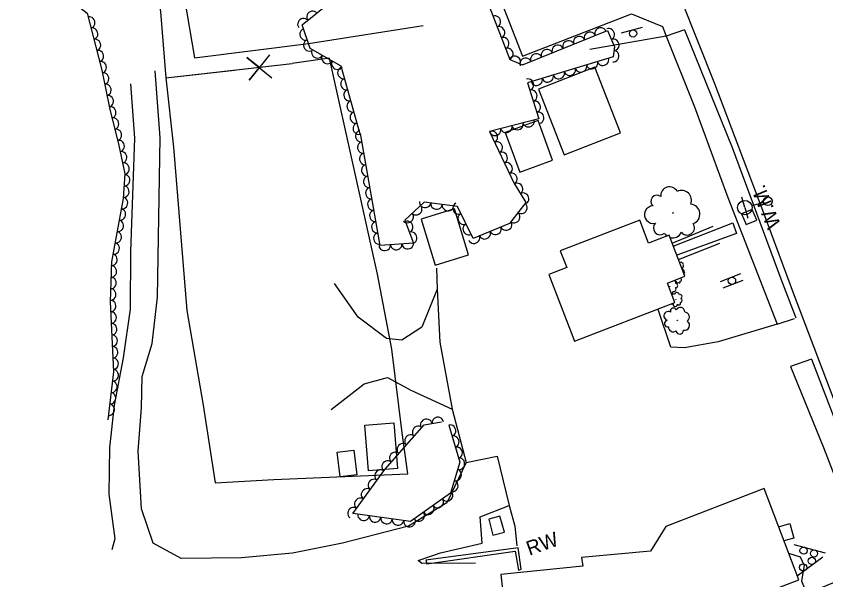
# Model space of a CAD drawing. Extents: x 1722896 to 1754269, y 648279 to 666297.
# Drawn here: x 1746252.6 to 1746533.1, y 652773.4 to 652968.6 of the extents above; entities that cross this region are included whole.
import ezdxf

# ---------------------------------------------------------------- set-up
doc = ezdxf.new("R2010")
doc.units = 0
for name, color, linetype in [('DESIGN - CENTERLINE - Proposed Text', 7, 'Continuous'), ('DESIGN - CONTOURS - Intermediate with optional Text', 7, 'Continuous'), ('DESIGN - PUBLIC HEARING - Shapes', 7, 'Continuous'), ('SURVEY - CENTERLINE - Preliminary Text', 7, 'Continuous'), ('SURVEY - CONTROL with Text', 7, 'Continuous'), ('SURVEY - DTM - Breaklines', 7, 'Continuous'), ('SURVEY - VEGETATION - Features with Text', 7, 'Continuous')]:
    doc.layers.add(name, color=color, linetype=linetype)

msp = doc.modelspace()

# ---------------------------------------------------------------- linework, layer by layer
at = {"layer": 'DESIGN - CENTERLINE - Proposed Text'}
for points in [[(1746332.77, 653031.37), (1746338.52, 653039.33), (1746294.46, 653030.46), (1746302.6, 652970.07), (1746304.45, 652947.28), (1746348.24, 652952.16)], [(1746302.18, 652973.23), (1746302.6, 652970.07), (1746304.45, 652947.28), (1746328.25, 652949.93)], [(1746340.34, 652955.21), (1746333.37, 652946.38), (1746336.91, 652950.8), (1746332.49, 652954.33), (1746341.22, 652947.26)], [(1746304.45, 652947.28), (1746307.11, 652923.28), (1746311.8, 652866.63), (1746317.36, 652833.95), (1746321.54, 652806.94), (1746341.84, 652808.15), (1746388.28, 652810.1), (1746386.36, 652824.33), (1746382.78, 652853.28), (1746377.76, 652879.26), (1746361.18, 652954.11), (1746348.24, 652952.16)], [(1746344.25, 652951.72), (1746348.24, 652952.16)], [(1746479.93, 652890.02), (1746494.08, 652895.84)], [(1746480.31, 652888.91), (1746500.91, 652897.07), (1746502.19, 652893.31), (1746481.51, 652885.79)], [(1746482.08, 652884.32), (1746496.46, 652890.03)], [(1746423.12, 652752.36), (1746451.74, 652755.34), (1746451.47, 652756.36), (1746490.58, 652759.95), (1746490.28, 652760.55), (1746523.76, 652773.37), (1746511.73, 652805.09), (1746477.71, 652791.83), (1746472.42, 652783.3), (1746448.52, 652781.16), (1746448.99, 652778.14), (1746420.58, 652775.2), (1746423.12, 652752.36)], [(1746421.85, 652789.93), (1746420.25, 652795.51), (1746416.33, 652794.42), (1746417.77, 652788.87), (1746421.85, 652789.93)], [(1746516.8, 652791.73), (1746520.67, 652792.95), (1746522.1, 652787.78), (1746518.64, 652786.88)], [(1746427.56, 652777.14), (1746426.55, 652784.44), (1746394.55, 652780.17), (1746394.86, 652778.98), (1746425.48, 652783.33), (1746426.66, 652776.7), (1746427.56, 652777.14)]]:
    msp.add_lwpolyline(points, dxfattribs=at)
for points in [[(1746461.95, 652928.2), (1746453.09, 652950.92), (1746433.6, 652943.33), (1746442.46, 652920.61)], [(1746438.49, 652918.78), (1746433.44, 652932.49), (1746422.05, 652928.3), (1746427.1, 652914.59)], [(1746392.94, 652898.34), (1746397.84, 652882.36), (1746409.39, 652885.9), (1746404.49, 652901.88)], [(1746437.14, 652879.17), (1746446.05, 652856.07), (1746480.84, 652869.5), (1746478.26, 652876.18), (1746484.32, 652878.52), (1746478.82, 652892.76), (1746471.72, 652890.02), (1746468.65, 652897.99), (1746441.15, 652887.38), (1746443.39, 652881.58)], [(1746374.75, 652811.17), (1746373.44, 652827.01), (1746383.42, 652827.83), (1746384.72, 652811.99)], [(1746364.91, 652809.11), (1746363.87, 652817.64), (1746369.56, 652818.34), (1746370.61, 652809.8)]]:
    msp.add_lwpolyline(points, close=True, dxfattribs=at)
at = {"layer": 'DESIGN - CONTOURS - Intermediate with optional Text'}
msp.add_line((1746506.58, 652899.06), (1746506.58, 652899.06), dxfattribs=at)
msp.add_lwpolyline([(1746505.5, 652896.44), (1746509.2, 652897.98), (1746507.66, 652901.67), (1746503.97, 652900.14), (1746505.5, 652896.44)], dxfattribs=at)
at = {"layer": 'DESIGN - PUBLIC HEARING - Shapes'}
for p, q in [((1746462.4, 652962.83), (1746469.64, 652964.78)), ((1746496.7, 652876.73), (1746503.69, 652879.46)), ((1746497.57, 652874.5), (1746504.56, 652877.22)), ((1746522.07, 652785.7), (1746532.88, 652782.76)), ((1746532.1, 652781.24), (1746523.25, 652774.7))]:
    msp.add_line(p, q, dxfattribs=at)
for centre, radius in [((1746466.36, 652962.63), 1.25), ((1746500.63, 652876.98), 1.27), ((1746525.44, 652783.52), 1.25), ((1746529.05, 652782.53), 1.25), ((1746528.3, 652779.96), 1.25), ((1746525.29, 652777.73), 1.25)]:
    msp.add_circle(centre, radius, dxfattribs=at)
at = {"layer": 'SURVEY - CENTERLINE - Preliminary Text'}
for points in [[(1746572.53, 652742.72), (1746557.56, 652781.14), (1746541.27, 652821.96), (1746522.3, 652871.75), (1746511.67, 652900.35), (1746494.65, 652945.16), (1746477.28, 652989.03), (1746458.78, 653036.06), (1746447.51, 653052.24), (1746434.17, 653058.18), (1746413.18, 653058.26), (1746374.62, 653058.21), (1746335.1, 653055.66), (1746313.9, 653056.72), (1746252.63, 653055.22)], [(1746335.1, 653055.66), (1746337.49, 653049.24), (1746340.3, 653036.66), (1746335.21, 653022.27), (1746304.93, 653014.49), (1746310.82, 652975.26), (1746314.39, 652954.22), (1746353.85, 652959.18), (1746393.59, 652965.36)], [(1746412.07, 652995.73), (1746428.01, 652954.78), (1746465.86, 652969.43), (1746476.51, 652965), (1746477.82, 652961.64)], [(1746484.19, 652963.9), (1746477.82, 652961.64), (1746487.62, 652937.15), (1746499.2, 652905.82), (1746516.3, 652861.94), (1746522.33, 652863.86)], [(1746484.19, 652963.9), (1746500.72, 652923.07), (1746517.59, 652877.67), (1746522.76, 652864.08)], [(1746477.82, 652961.64), (1746451.43, 652957.03)], [(1746408.57, 652813.99), (1746401.79, 652800.09), (1746388.52, 652791.97), (1746365.65, 652786.15), (1746348.31, 652782.61), (1746330.65, 652781), (1746309.8, 652780.83), (1746300.03, 652786.08), (1746296.08, 652798.03), (1746294.9, 652817.92), (1746295.99, 652832.96), (1746296.28, 652843.77), (1746299.72, 652855.27), (1746301.54, 652871.3), (1746302.52, 652926.44), (1746300.8, 652949.71)], [(1746292.23, 652945.19), (1746293.59, 652926.35), (1746292.23, 652886.98), (1746292.07, 652867.18), (1746289.68, 652850.24), (1746286.63, 652833.95), (1746284.98, 652819.19), (1746284.74, 652803.03), (1746286.83, 652787.62), (1746285.73, 652783.82)], [(1746398.29, 652881.36), (1746398.49, 652874.05), (1746399.38, 652855.74), (1746403.7, 652832.47), (1746408.57, 652813.99), (1746419.3, 652816.19), (1746423.42, 652799.14), (1746425.44, 652792.01), (1746426.09, 652785.13)], [(1746398.49, 652874.05), (1746393.14, 652860.89), (1746386.27, 652856.43), (1746380.96, 652856.97), (1746371.07, 652864.4), (1746362.86, 652876.01)], [(1746516.3, 652861.94), (1746495.81, 652855.84), (1746484.23, 652853.69), (1746479.46, 652854.03), (1746475.08, 652866.98)], [(1746528.23, 652849.84), (1746542.4, 652812.83), (1746564.66, 652754.31), (1746579.51, 652712.41), (1746593.95, 652674.79), (1746602.62, 652648.87), (1746611.24, 652619.88), (1746618.27, 652593.56), (1746622.54, 652574.95), (1746626.35, 652548.79), (1746626.38, 652531.82), (1746623.44, 652512.34), (1746615.15, 652498.88), (1746604.06, 652478.84), (1746584.34, 652453.36), (1746569.05, 652438.87), (1746550.03, 652423.7), (1746519.72, 652402.67), (1746450, 652357.92), (1746392.69, 652320.98), (1746303.48, 652264.06)], [(1746528.16, 652849.82), (1746520.93, 652847.26), (1746532.29, 652819.21), (1746544.14, 652788.75), (1746548.84, 652777.41), (1746553.61, 652766.22), (1746567.87, 652730.82), (1746585.71, 652681.83), (1746597.28, 652648.58), (1746607.05, 652615.8), (1746614.16, 652588.42), (1746620.18, 652556.93), (1746622.16, 652538.78), (1746617.25, 652510.54), (1746622.55, 652512.35)], [(1746361.72, 652832.43), (1746373.2, 652841.31), (1746381.32, 652843.44), (1746389.4, 652839.03), (1746403.7, 652832.47)], [(1746411.82, 652779.18), (1746393.14, 652779.03), (1746391.86, 652780.09), (1746399.64, 652782.81), (1746414.06, 652786.15), (1746413.4, 652795.24), (1746423.42, 652799.14)], [(1746520.24, 652782.64), (1746524.2, 652781.33), (1746525.62, 652778.4), (1746524.68, 652773.02), (1746526.44, 652768.69), (1746548.56, 652777.6)]]:
    msp.add_lwpolyline(points, dxfattribs=at)
at = {"layer": 'SURVEY - DTM - Breaklines'}
for p, q in [((1746505.08, 652902.3), (1746504.08, 652905.91)), ((1746511.58, 652904.09), (1746507.49, 652902.96)), ((1746505.08, 652902.3), (1746506.07, 652898.68))]:
    msp.add_line(p, q, dxfattribs=at)
for centre, radius in [((1746505.08, 652902.3), 2.5), ((1746513.03, 652904.49), 1.5)]:
    msp.add_circle(centre, radius, dxfattribs=at)
at = {"layer": 'SURVEY - VEGETATION - Features with Text'}
for points in [[(1746412.1, 652983.44), (1746423.64, 652953.6), (1746428.04, 652951.77), (1746457.46, 652963.64), (1746459.96, 652957.94), (1746459.51, 652954.49), (1746429.82, 652945.55), (1746433.68, 652933.06), (1746416.67, 652928.66), (1746425, 652910.86), (1746429.2, 652904.05), (1746423.54, 652896.81), (1746410.91, 652891.65), (1746405.53, 652902.64), (1746394, 652904.21), (1746387.27, 652898.01), (1746390.29, 652890.01), (1746378.78, 652889.17), (1746371.92, 652927.98)], [(1746265.69, 652978.71), (1746277.19, 652969.61), (1746282.28, 652949.95), (1746284.93, 652936.82), (1746288.18, 652923.86), (1746290.3, 652913.95), (1746289.68, 652905.45), (1746285.65, 652883.55), (1746285.22, 652869.73), (1746286.3, 652845.39), (1746284.36, 652828.86)], [(1746371.79, 652927.74), (1746365.25, 652951.27), (1746354.44, 652957.4), (1746351.69, 652965.59), (1746361.74, 652973.65)], [(1746402.48, 652826.99), (1746406.3, 652814.17), (1746403.09, 652803.42), (1746389.25, 652793.55), (1746369.29, 652796.34), (1746380.33, 652811.67), (1746393.94, 652827.08), (1746400.03, 652828.07)]]:
    msp.add_lwpolyline(points, dxfattribs=at)
for centre, radius in [((1746480.17, 652900.47), 0.106), ((1746482.02, 652877.43), 0.0141), ((1746479.11, 652875.06), 0.0303), ((1746481.16, 652870.55), 0.0272), ((1746481.71, 652863.28), 0.054)]:
    msp.add_circle(centre, radius, dxfattribs=at)
for centre, radius, start, end in [((1746478.99, 652906.44), 3.05, 29.0296, 185.8185), ((1746483.15, 652904.79), 3.47, 338.0823, 115.6065), ((1746474.64, 652904.5), 2.09, 51.1457, 229.8914), ((1746473.35, 652899.86), 3.04, 91.1664, 284.5861), ((1746486.06, 652900.06), 3.45, 288.9781, 84.8166), ((1746475.72, 652895.24), 2.32, 133.7851, 311.1042), ((1746485.08, 652895.36), 2.55, 219.231, 34.2313), ((1746480.11, 652895.09), 3.28, 209.0721, 232.6186), ((1746480.11, 652895.09), 3.28, 252.6221, 335.9178), ((1746482.36, 652883.02), 0.26, 29.5796, 56.828), ((1746482.95, 652883.04), 0.379, 7.4635, 164.2524), ((1746483.15, 652881.48), 0.316, 296.0295, 12.6652), ((1746483.35, 652882.66), 0.432, 316.5162, 94.0404), ((1746483.47, 652881.98), 0.429, 267.412, 63.2505), ((1746483.35, 652880.66), 0.364, 7.4593, 88.753), ((1746483.74, 652880.29), 0.415, 316.5121, 94.0363), ((1746483.85, 652879.64), 0.412, 295.8339, 63.2464), ((1746480.2, 652876.33), 0.981, 342.2164, 55.6437), ((1746481.37, 652877.15), 0.433, 172.248, 269.3586), ((1746481.11, 652875.31), 0.724, 272.4693, 87.4696), ((1746481.66, 652876.56), 0.336, 152.6718, 327.6721), ((1746482.28, 652876.69), 0.456, 222.4189, 18.2574), ((1746482.7, 652877.29), 0.459, 271.5231, 49.0473), ((1746482.68, 652877.88), 0.403, 322.4703, 21.0404), ((1746479.54, 652873.16), 0.658, 281.4064, 4.3425), ((1746480.32, 652874.13), 0.933, 262.3104, 29.156), ((1746480.21, 652871.5), 0.889, 57.2628, 120.24), ((1746481.54, 652872.01), 0.884, 8.1586, 163.9971), ((1746482.68, 652871.54), 0.652, 298.4115, 113.4118), ((1746482.51, 652870.27), 0.84, 288.2526, 55.0983), ((1746480.34, 652866.47), 1.06, 20.5592, 199.3048), ((1746479.88, 652869.35), 0.536, 223.9479, 309.0719), ((1746480.98, 652868.8), 0.779, 170.3469, 3.7666), ((1746482.74, 652866.2), 1.55, 358.443, 155.232), ((1746482.26, 652869.18), 0.593, 212.9656, 30.2847), ((1746478.58, 652864.78), 1.54, 60.5799, 253.9996), ((1746484.13, 652864.4), 1.76, 307.4958, 85.02), ((1746478.42, 652862.15), 1.17, 103.1986, 280.5177), ((1746484.18, 652861.58), 1.75, 258.3916, 54.2301), ((1746480.3, 652860.95), 1.66, 178.4856, 305.3313), ((1746482.54, 652859.79), 1.29, 188.6445, 3.6448)]:
    msp.add_arc(centre, radius, start, end, dxfattribs=at)
for centre, major_axis in [((1746278.02, 652966.39), (0.5, -1.94)), ((1746355.21, 652968.41), (1.56, 1.25)), ((1746418.56, 652966.73), (0.72, -1.87)), ((1746352.09, 652965.91), (1.56, 1.25)), ((1746279.03, 652962.51), (0.5, -1.94)), ((1746352.8, 652962.28), (-0.64, 1.9)), ((1746420.01, 652963), (0.72, -1.87)), ((1746451.37, 652961.19), (1.85, 0.75)), ((1746455.08, 652962.68), (1.85, 0.75)), ((1746458.03, 652962.33), (0.8, -1.83)), ((1746280.03, 652958.64), (0.5, -1.94)), ((1746354.07, 652958.49), (-0.64, 1.9)), ((1746421.45, 652959.27), (0.72, -1.87)), ((1746443.95, 652958.19), (1.85, 0.75)), ((1746447.66, 652959.69), (1.85, 0.75)), ((1746459.64, 652958.67), (0.8, -1.83)), ((1746422.89, 652955.53), (0.72, -1.87)), ((1746436.53, 652955.2), (1.85, 0.75)), ((1746440.24, 652956.69), (1.85, 0.75)), ((1746281.03, 652954.77), (0.5, -1.94)), ((1746356.92, 652956), (-1.74, 0.99)), ((1746360.4, 652954.02), (-1.74, 0.99)), ((1746425.42, 652952.86), (1.85, -0.77)), ((1746429.11, 652952.2), (1.85, 0.75)), ((1746432.82, 652953.7), (1.85, 0.75)), ((1746459.55, 652954.76), (-0.25, -1.98)), ((1746282.03, 652950.9), (0.5, -1.94)), ((1746363.87, 652952.05), (-1.74, 0.99)), ((1746448.29, 652951.11), (-1.92, -0.58)), ((1746452.12, 652952.26), (-1.92, -0.58)), ((1746455.95, 652953.41), (-1.92, -0.58)), ((1746282.87, 652946.99), (0.4, -1.96)), ((1746365.9, 652948.94), (-0.54, 1.93)), ((1746440.63, 652948.8), (-1.92, -0.58)), ((1746444.46, 652949.96), (-1.92, -0.58)), ((1746366.97, 652945.08), (-0.54, 1.93)), ((1746430.03, 652944.87), (0.59, -1.91)), ((1746432.96, 652946.5), (-1.92, -0.58)), ((1746436.79, 652947.65), (-1.92, -0.58)), ((1746283.67, 652943.07), (0.4, -1.96)), ((1746368.04, 652941.23), (-0.54, 1.93)), ((1746431.21, 652941.05), (0.59, -1.91)), ((1746284.46, 652939.15), (0.4, -1.96)), ((1746369.11, 652937.38), (-0.54, 1.93)), ((1746432.39, 652937.23), (0.59, -1.91)), ((1746285.32, 652935.24), (0.49, -1.94)), ((1746370.18, 652933.52), (-0.54, 1.93)), ((1746433.57, 652933.41), (0.59, -1.91)), ((1746286.3, 652931.36), (0.49, -1.94)), ((1746430.16, 652932.15), (-1.94, -0.5)), ((1746287.27, 652927.48), (0.49, -1.94)), ((1746371.25, 652929.67), (-0.54, 1.93)), ((1746418.55, 652929.15), (-1.94, -0.5)), ((1746422.42, 652930.15), (-1.94, -0.5)), ((1746426.29, 652931.15), (-1.94, -0.5)), ((1746372.08, 652927.03), (-0.35, 1.97)), ((1746417.54, 652926.79), (0.85, -1.81)), ((1746288.23, 652923.6), (0.42, -1.96)), ((1746372.78, 652923.1), (-0.35, 1.97)), ((1746419.24, 652923.17), (0.85, -1.81)), ((1746289.07, 652919.69), (0.42, -1.96)), ((1746373.48, 652919.16), (-0.35, 1.97)), ((1746420.93, 652919.55), (0.85, -1.81)), ((1746289.91, 652915.78), (0.42, -1.96)), ((1746422.63, 652915.93), (0.85, -1.81)), ((1746374.17, 652915.22), (-0.35, 1.97)), ((1746290.14, 652911.82), (-0.15, -1.99)), ((1746374.87, 652911.28), (-0.35, 1.97)), ((1746424.32, 652912.3), (0.85, -1.81)), ((1746289.85, 652907.84), (-0.15, -1.99)), ((1746426.26, 652908.81), (1.05, -1.7)), ((1746375.57, 652907.34), (-0.35, 1.97)), ((1746428.36, 652905.41), (1.05, -1.7)), ((1746289.39, 652903.87), (-0.36, -1.97)), ((1746376.26, 652903.4), (-0.35, 1.97)), ((1746394.3, 652904.16), (-1.98, 0.27)), ((1746398.27, 652903.62), (-1.98, 0.27)), ((1746288.66, 652899.93), (-0.36, -1.97)), ((1746376.96, 652899.46), (-0.35, 1.97)), ((1746391.28, 652901.71), (-1.47, -1.36)), ((1746402.23, 652903.09), (-1.98, 0.27)), ((1746405.82, 652902.03), (-0.88, 1.8)), ((1746427.72, 652902.16), (-1.23, -1.58)), ((1746388.34, 652898.99), (-1.47, -1.36)), ((1746407.58, 652898.44), (-0.88, 1.8)), ((1746425.26, 652899), (-1.23, -1.58)), ((1746287.94, 652896), (-0.36, -1.97)), ((1746377.66, 652895.52), (-0.35, 1.97)), ((1746388.17, 652895.63), (0.71, -1.87)), ((1746409.34, 652894.85), (-0.88, 1.8)), ((1746418.72, 652894.84), (-1.85, -0.76)), ((1746422.42, 652896.35), (-1.85, -0.76)), ((1746287.21, 652892.07), (-0.36, -1.97)), ((1746378.35, 652891.59), (-0.35, 1.97)), ((1746389.58, 652891.89), (0.71, -1.87)), ((1746415.01, 652893.32), (-1.85, -0.76)), ((1746286.49, 652888.13), (-0.36, -1.97)), ((1746388.3, 652889.86), (-1.99, -0.15)), ((1746411.31, 652891.81), (-1.85, -0.76)), ((1746380.33, 652889.28), (-1.99, -0.15)), ((1746384.31, 652889.57), (-1.99, -0.15)), ((1746285.77, 652884.2), (-0.36, -1.97)), ((1746285.55, 652880.21), (-0.06, -2)), ((1746285.42, 652876.21), (-0.06, -2)), ((1746285.3, 652872.21), (-0.06, -2)), ((1746285.29, 652868.22), (0.09, -2)), ((1746285.46, 652864.22), (0.09, -2)), ((1746285.64, 652860.22), (0.09, -2)), ((1746285.82, 652856.23), (0.09, -2)), ((1746285.99, 652852.23), (0.09, -2)), ((1746286.17, 652848.24), (0.09, -2)), ((1746286.16, 652844.25), (-0.23, -1.99)), ((1746285.7, 652840.27), (-0.23, -1.99)), ((1746285.23, 652836.3), (-0.23, -1.99)), ((1746284.77, 652832.33), (-0.23, -1.99)), ((1746394.73, 652827.21), (1.97, 0.32)), ((1746398.68, 652827.85), (1.97, 0.32)), ((1746391.82, 652824.68), (1.32, 1.5)), ((1746403.05, 652825.08), (0.57, -1.92)), ((1746389.17, 652821.68), (1.32, 1.5)), ((1746404.19, 652821.24), (0.57, -1.92)), ((1746386.52, 652818.68), (1.32, 1.5)), ((1746383.88, 652815.69), (1.32, 1.5)), ((1746405.33, 652817.41), (0.57, -1.92)), ((1746381.23, 652812.69), (1.32, 1.5)), ((1746406.12, 652813.58), (-0.57, -1.92)), ((1746378.79, 652809.53), (1.17, 1.62)), ((1746404.98, 652809.74), (-0.57, -1.92)), ((1746376.45, 652806.28), (1.17, 1.62)), ((1746403.84, 652805.91), (-0.57, -1.92)), ((1746374.11, 652803.03), (1.17, 1.62)), ((1746401.95, 652802.6), (-1.63, -1.16)), ((1746371.78, 652799.79), (1.17, 1.62)), ((1746398.7, 652800.28), (-1.63, -1.16)), ((1746369.44, 652796.54), (1.17, 1.62)), ((1746395.44, 652797.96), (-1.63, -1.16)), ((1746373.01, 652795.82), (-1.98, 0.28)), ((1746376.97, 652795.27), (-1.98, 0.28)), ((1746380.94, 652794.71), (-1.98, 0.28)), ((1746392.18, 652795.64), (-1.63, -1.16)), ((1746384.9, 652794.16), (-1.98, 0.28)), ((1746388.86, 652793.6), (-1.98, 0.28))]:
    msp.add_ellipse(centre, major_axis=major_axis, ratio=0.940188, start_param=0, end_param=3.141593, dxfattribs=at)

# ---------------------------------------------------------------- texts
at = {"layer": 'DESIGN - CONTOURS - Intermediate with optional Text'}
msp.add_text('W.M.', height=5, rotation=112.5431, dxfattribs=at).set_placement((1746517.69, 652896.3))
at = {"layer": 'SURVEY - CONTROL with Text'}
msp.add_text('RW', height=5, rotation=19.5749, dxfattribs=at).set_placement((1746430.44, 652781.73))

doc.saveas('drawing.dxf')
